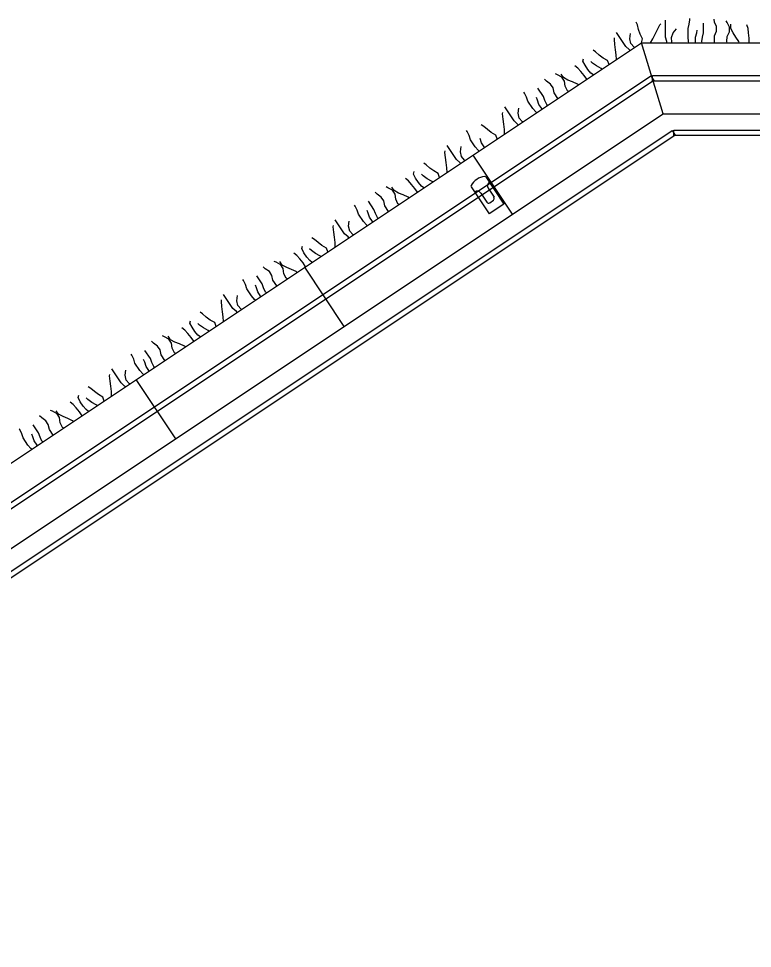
# Model space of a CAD drawing. Extents: x 638850 to 644908, y 297188 to 298900.
# Drawn here: x 642084.23 to 642121.41, y 297576.76 to 297623.9 of the extents above; entities that cross this region are included whole.
import ezdxf

# ---------------------------------------------------------------- set-up
doc = ezdxf.new("R2010")
doc.units = 0
for name, color, linetype in [('4', 7, 'Continuous'), ('5', 7, 'Continuous'), ('7', 7, 'Continuous'), ('8', 7, 'Continuous'), ('9', 7, 'Continuous')]:
    doc.layers.add(name, color=color, linetype=linetype)

msp = doc.modelspace()

# ---------------------------------------------------------------- linework, layer by layer
at = {"layer": '4'}
for points in [[(642116.422, 297620.757), (641930.366, 297496.673), (641930.211, 297496.907), (642116.267, 297620.99)], [(642116.345, 297621.012), (642167.098, 297621.012), (642167.098, 297620.733), (642116.345, 297620.733)]]:
    msp.add_lwpolyline(points, close=True, dxfattribs=at)
at = {"layer": '5'}
for p, q in [((641929.742, 297498.589), (642115.798, 297622.673)), ((642115.798, 297622.673), (642167.098, 297622.673)), ((642116.889, 297619.072), (642115.798, 297622.673)), ((641930.835, 297494.991), (642116.889, 297619.072)), ((642116.889, 297619.072), (642167.098, 297619.072)), ((642109.26, 297613.985), (642107.264, 297616.981)), ((642100.726, 297608.291), (642098.728, 297611.287)), ((642092.189, 297602.6), (642090.191, 297605.596))]:
    msp.add_line(p, q, dxfattribs=at)
at = {"layer": '7'}
for p, q in [((642107.903, 297615.874), (642108.823, 297614.494)), ((642107.154, 297615.375), (642108.075, 297613.995)), ((642108.017, 297615.294), (642108.319, 297614.842)), ((642108.081, 297615.607), (642108.079, 297615.606)), ((642107.335, 297615.11), (642107.332, 297615.108)), ((642107.647, 297615.047), (642107.949, 297614.595)), ((642108.104, 297614.563), (642108.288, 297614.686)), ((642108.823, 297614.494), (642108.075, 297613.995))]:
    msp.add_line(p, q, dxfattribs=at)
for centre, radius, start, end in [((642107.978, 297614.952), 0.956, 97.7555, 149.6445), ((642107.856, 297615.843), 0.0562, 33.6995, 97.7554), ((642107.202, 297615.406), 0.0562, 149.6441, 213.7), ((642107.46, 297614.922), 0.225, 33.7, 123.7), ((642108.204, 297615.419), 0.225, 123.7, 213.7), ((642108.225, 297614.779), 0.112, 303.7, 33.7), ((642108.043, 297614.657), 0.112, 213.7, 303.7)]:
    msp.add_arc(centre, radius, start, end, dxfattribs=at)
at = {"layer": '8'}
for points in [[(642117.502, 297617.992), (641931.585, 297494.002), (641931.429, 297494.233), (642117.347, 297618.225)], [(642117.425, 297618.249), (642167.383, 297618.249), (642167.182, 297617.968), (642117.425, 297617.968)]]:
    msp.add_lwpolyline(points, close=True, dxfattribs=at)
at = {"layer": '9'}
for p, q in [((642115.586, 297623.58), (642115.525, 297623.722)), ((642116.726, 297623.58), (642116.78, 297623.634)), ((642117.013, 297622.96), (642117.013, 297623.813)), ((642118.214, 297623.61), (642118.245, 297623.837)), ((642118.245, 297623.837), (642118.245, 297623.897)), ((642118.94, 297623.171), (642118.94, 297623.664)), ((642119.497, 297623.722), (642119.469, 297623.867)), ((642119.588, 297623.489), (642119.497, 297623.722)), ((642120.141, 297623.692), (642120.081, 297623.783)), ((642120.26, 297623.459), (642120.141, 297623.692)), ((642115.001, 297622.487), (642114.528, 297623.195)), ((642115.646, 297623.344), (642115.586, 297623.58)), ((642115.73, 297623.111), (642115.646, 297623.344)), ((642116.491, 297623.111), (642116.605, 297623.344)), ((642116.605, 297623.344), (642116.726, 297623.58)), ((642117.307, 297622.936), (642117.398, 297623.171)), ((642117.398, 297623.171), (642117.573, 297623.374)), ((642118.154, 297623.398), (642118.214, 297623.61)), ((642118.154, 297622.96), (642118.154, 297623.398)), ((642118.532, 297622.96), (642118.592, 297623.171)), ((642118.592, 297623.171), (642118.623, 297623.314)), ((642118.886, 297622.96), (642118.94, 297623.171)), ((642119.497, 297623.02), (642119.588, 297623.256)), ((642119.588, 297623.256), (642119.588, 297623.489)), ((642120.141, 297622.99), (642120.26, 297623.225)), ((642120.26, 297623.225), (642120.26, 297623.459)), ((642120.314, 297623.398), (642120.314, 297623.61)), ((642120.435, 297623.171), (642120.314, 297623.398)), ((642120.58, 297622.96), (642120.435, 297623.171)), ((642121.195, 297623.398), (642121.135, 297623.58)), ((642121.225, 297623.171), (642121.195, 297623.398)), ((642121.256, 297622.906), (642121.225, 297623.171)), ((642114.418, 297622.841), (642114.433, 297622.917)), ((642114.448, 297622.58), (642114.418, 297622.841)), ((642115.204, 297622.874), (642115.234, 297623.141)), ((642115.258, 297622.63), (642115.204, 297622.874)), ((642115.849, 297622.875), (642115.73, 297623.111)), ((642115.797, 297622.672), (642115.849, 297622.875)), ((642116.247, 297622.672), (642116.372, 297622.875)), ((642116.372, 297622.875), (642116.491, 297623.111)), ((642117.074, 297622.733), (642117.013, 297622.96)), ((642117.082, 297622.672), (642117.074, 297622.733)), ((642117.337, 297622.703), (642117.307, 297622.936)), ((642117.352, 297622.672), (642117.337, 297622.703)), ((642118.184, 297622.733), (642118.154, 297622.96)), ((642118.201, 297622.672), (642118.184, 297622.733)), ((642118.532, 297622.703), (642118.532, 297622.96)), ((642118.54, 297622.672), (642118.532, 297622.703)), ((642118.856, 297622.733), (642118.886, 297622.96)), ((642118.864, 297622.672), (642118.856, 297622.733)), ((642119.497, 297622.672), (642119.497, 297623.02)), ((642120.111, 297622.733), (642120.141, 297622.99)), ((642120.137, 297622.672), (642120.111, 297622.733)), ((642120.722, 297622.733), (642120.58, 297622.96)), ((642120.744, 297622.672), (642120.722, 297622.733)), ((642121.256, 297622.672), (642121.256, 297622.906)), ((642113.47, 297622.208), (642113.338, 297622.295)), ((642114.483, 297622.321), (642114.448, 297622.58)), ((642114.513, 297622.059), (642114.483, 297622.321)), ((642115.176, 297622.329), (642115.001, 297622.487)), ((642115.217, 297622.284), (642115.176, 297622.329)), ((642115.414, 297622.45), (642115.258, 297622.63)), ((642115.442, 297622.435), (642115.414, 297622.45)), ((642112.826, 297621.744), (642112.854, 297621.863)), ((642112.932, 297621.532), (642112.826, 297621.744)), ((642113.649, 297622.046), (642113.47, 297622.208)), ((642113.848, 297621.899), (642113.649, 297622.046)), ((642114.079, 297621.77), (642113.848, 297621.899)), ((642114.148, 297621.571), (642114.079, 297621.77)), ((642114.521, 297621.822), (642114.513, 297622.059)), ((642112.571, 297621.392), (642112.42, 297621.508)), ((642112.722, 297621.219), (642112.571, 297621.392)), ((642113.079, 297621.312), (642112.932, 297621.532)), ((642113.232, 297621.135), (642113.079, 297621.312)), ((642113.318, 297621.645), (642113.225, 297621.729)), ((642113.517, 297621.498), (642113.318, 297621.645)), ((642113.744, 297621.375), (642113.517, 297621.498)), ((642113.8, 297621.34), (642113.744, 297621.375)), ((642110.979, 297620.72), (642110.873, 297620.824)), ((642111.53, 297621.053), (642111.428, 297621.094)), ((642111.759, 297620.923), (642111.53, 297621.053)), ((642111.837, 297620.904), (642111.72, 297621.079)), ((642111.888, 297620.729), (642111.759, 297620.923)), ((642112.063, 297620.781), (642111.837, 297620.904)), ((642112.893, 297621.016), (642112.722, 297621.219)), ((642113.022, 297620.822), (642112.893, 297621.016)), ((642113.353, 297621.042), (642113.232, 297621.135)), ((642110.819, 297619.951), (642110.547, 297620.362)), ((642111.182, 297620.575), (642110.979, 297620.72)), ((642111.314, 297620.381), (642111.182, 297620.575)), ((642111.368, 297620.137), (642111.314, 297620.381)), ((642111.919, 297620.467), (642111.888, 297620.729)), ((642112.037, 297620.236), (642111.919, 297620.467)), ((642112.299, 297620.686), (642112.063, 297620.781)), ((642112.547, 297620.575), (642112.299, 297620.686)), ((642112.597, 297620.536), (642112.547, 297620.575)), ((642109.871, 297620.12), (642109.839, 297620.169)), ((642109.973, 297619.912), (642109.871, 297620.12)), ((642110.039, 297619.705), (642109.973, 297619.912)), ((642110.53, 297619.759), (642110.476, 297619.895)), ((642110.893, 297619.746), (642110.819, 297619.951)), ((642111.56, 297619.847), (642111.368, 297620.137)), ((642112.091, 297620.2), (642112.037, 297620.236)), ((642109.333, 297618.707), (642108.86, 297619.418)), ((642110.284, 297619.34), (642110.039, 297619.705)), ((642110.597, 297619.549), (642110.53, 297619.759)), ((642110.741, 297619.336), (642110.597, 297619.549)), ((642110.994, 297619.541), (642110.893, 297619.746)), ((642111.033, 297619.495), (642110.994, 297619.541)), ((642108.752, 297619.061), (642108.767, 297619.137)), ((642108.782, 297618.8), (642108.752, 297619.061)), ((642109.536, 297619.096), (642109.569, 297619.361)), ((642109.592, 297618.852), (642109.536, 297619.096)), ((642110.435, 297619.167), (642110.284, 297619.34)), ((642110.482, 297619.126), (642110.435, 297619.167)), ((642110.763, 297619.314), (642110.741, 297619.336)), ((642107.802, 297618.43), (642107.672, 297618.517)), ((642108.817, 297618.543), (642108.782, 297618.8)), ((642108.847, 297618.281), (642108.817, 297618.543)), ((642109.51, 297618.551), (642109.333, 297618.707)), ((642109.551, 297618.506), (642109.51, 297618.551)), ((642109.748, 297618.672), (642109.592, 297618.852)), ((642109.776, 297618.655), (642109.748, 297618.672)), ((642106.954, 297618.172), (642106.921, 297618.222)), ((642107.055, 297617.966), (642106.954, 297618.172)), ((642107.983, 297618.268), (642107.802, 297618.43)), ((642108.182, 297618.119), (642107.983, 297618.268)), ((642108.413, 297617.992), (642108.182, 297618.119)), ((642108.482, 297617.793), (642108.413, 297617.992)), ((642108.856, 297618.042), (642108.847, 297618.281)), ((642107.122, 297617.757), (642107.055, 297617.966)), ((642107.365, 297617.392), (642107.122, 297617.757)), ((642107.68, 297617.602), (642107.613, 297617.811)), ((642107.822, 297617.388), (642107.68, 297617.602)), ((642105.833, 297617.115), (642105.848, 297617.19)), ((642105.863, 297616.852), (642105.833, 297617.115)), ((642106.416, 297616.759), (642105.943, 297617.469)), ((642106.619, 297617.149), (642106.65, 297617.413)), ((642106.674, 297616.902), (642106.619, 297617.149)), ((642107.516, 297617.22), (642107.365, 297617.392)), ((642107.564, 297617.179), (642107.516, 297617.22)), ((642107.844, 297617.366), (642107.822, 297617.388)), ((642104.885, 297616.483), (642104.755, 297616.568)), ((642105.898, 297616.595), (642105.863, 297616.852)), ((642105.929, 297616.333), (642105.898, 297616.595)), ((642106.593, 297616.604), (642106.416, 297616.759)), ((642106.633, 297616.558), (642106.593, 297616.604)), ((642106.829, 297616.725), (642106.674, 297616.902)), ((642106.858, 297616.708), (642106.829, 297616.725)), ((642104.242, 297616.018), (642104.271, 297616.138)), ((642105.064, 297616.319), (642104.885, 297616.483)), ((642105.263, 297616.172), (642105.064, 297616.319)), ((642105.495, 297616.043), (642105.263, 297616.172)), ((642105.938, 297616.095), (642105.929, 297616.333)), ((642103.986, 297615.665), (642103.835, 297615.783)), ((642104.137, 297615.493), (642103.986, 297615.665)), ((642104.347, 297615.805), (642104.242, 297616.018)), ((642104.494, 297615.586), (642104.347, 297615.805)), ((642104.733, 297615.92), (642104.642, 297616.002)), ((642104.934, 297615.77), (642104.733, 297615.92)), ((642105.159, 297615.648), (642104.934, 297615.77)), ((642105.217, 297615.614), (642105.159, 297615.648)), ((642105.564, 297615.845), (642105.495, 297616.043)), ((642102.946, 297615.325), (642102.846, 297615.367)), ((642103.174, 297615.197), (642102.946, 297615.325)), ((642103.253, 297615.176), (642103.135, 297615.353)), ((642103.304, 297615.003), (642103.174, 297615.197)), ((642103.479, 297615.055), (642103.253, 297615.176)), ((642104.31, 297615.289), (642104.137, 297615.493)), ((642104.439, 297615.095), (642104.31, 297615.289)), ((642104.648, 297615.408), (642104.494, 297615.586)), ((642104.77, 297615.316), (642104.648, 297615.408)), ((642102.394, 297614.993), (642102.288, 297615.097)), ((642102.599, 297614.849), (642102.394, 297614.993)), ((642102.728, 297614.655), (642102.599, 297614.849)), ((642103.336, 297614.741), (642103.304, 297615.003)), ((642103.453, 297614.51), (642103.336, 297614.741)), ((642103.715, 297614.958), (642103.479, 297615.055)), ((642103.962, 297614.849), (642103.715, 297614.958)), ((642104.011, 297614.81), (642103.962, 297614.849)), ((642101.288, 297614.393), (642101.255, 297614.443)), ((642101.389, 297614.188), (642101.288, 297614.393)), ((642102.236, 297614.226), (642101.963, 297614.635)), ((642102.308, 297614.019), (642102.236, 297614.226)), ((642102.783, 297614.409), (642102.728, 297614.655)), ((642102.976, 297614.12), (642102.783, 297614.409)), ((642103.506, 297614.473), (642103.453, 297614.51)), ((642101.456, 297613.978), (642101.389, 297614.188)), ((642101.699, 297613.613), (642101.456, 297613.978)), ((642101.947, 297614.033), (642101.893, 297614.168)), ((642102.014, 297613.823), (642101.947, 297614.033)), ((642102.156, 297613.609), (642102.014, 297613.823)), ((642102.409, 297613.814), (642102.308, 297614.019)), ((642102.45, 297613.768), (642102.409, 297613.814)), ((642100.167, 297613.337), (642100.182, 297613.412)), ((642100.197, 297613.074), (642100.167, 297613.337)), ((642100.75, 297612.98), (642100.277, 297613.69)), ((642100.953, 297613.37), (642100.984, 297613.635)), ((642101.008, 297613.124), (642100.953, 297613.37)), ((642101.85, 297613.441), (642101.699, 297613.613)), ((642101.898, 297613.401), (642101.85, 297613.441)), ((642102.178, 297613.587), (642102.156, 297613.609)), ((642099.219, 297612.704), (642099.089, 297612.789)), ((642100.232, 297612.816), (642100.197, 297613.074)), ((642100.263, 297612.554), (642100.232, 297612.816)), ((642100.927, 297612.825), (642100.75, 297612.98)), ((642100.967, 297612.78), (642100.927, 297612.825)), ((642101.163, 297612.946), (642101.008, 297613.124)), ((642101.192, 297612.93), (642101.163, 297612.946)), ((642098.576, 297612.239), (642098.605, 297612.359)), ((642099.4, 297612.542), (642099.219, 297612.704)), ((642099.597, 297612.393), (642099.4, 297612.542)), ((642099.829, 297612.264), (642099.597, 297612.393)), ((642100.272, 297612.316), (642100.263, 297612.554)), ((642098.32, 297611.887), (642098.169, 297612.004)), ((642098.471, 297611.715), (642098.32, 297611.887)), ((642098.681, 297612.026), (642098.576, 297612.239)), ((642098.828, 297611.807), (642098.681, 297612.026)), ((642099.067, 297612.141), (642098.976, 297612.223)), ((642099.268, 297611.992), (642099.067, 297612.141)), ((642099.493, 297611.869), (642099.268, 297611.992)), ((642099.551, 297611.835), (642099.493, 297611.869)), ((642099.898, 297612.067), (642099.829, 297612.264)), ((642097.28, 297611.546), (642097.18, 297611.588)), ((642097.508, 297611.418), (642097.28, 297611.546)), ((642097.587, 297611.398), (642097.469, 297611.574)), ((642097.638, 297611.224), (642097.508, 297611.418)), ((642097.813, 297611.276), (642097.587, 297611.398)), ((642098.644, 297611.51), (642098.471, 297611.715)), ((642098.773, 297611.316), (642098.644, 297611.51)), ((642098.982, 297611.63), (642098.828, 297611.807)), ((642099.104, 297611.537), (642098.982, 297611.63)), ((642096.728, 297611.214), (642096.622, 297611.318)), ((642096.933, 297611.07), (642096.728, 297611.214)), ((642097.062, 297610.876), (642096.933, 297611.07)), ((642097.67, 297610.962), (642097.638, 297611.224)), ((642097.787, 297610.732), (642097.67, 297610.962)), ((642098.049, 297611.179), (642097.813, 297611.276)), ((642098.296, 297611.071), (642098.049, 297611.179)), ((642098.347, 297611.032), (642098.296, 297611.071)), ((642095.622, 297610.614), (642095.589, 297610.665)), ((642095.723, 297610.409), (642095.622, 297610.614)), ((642096.57, 297610.447), (642096.297, 297610.856)), ((642096.642, 297610.241), (642096.57, 297610.447)), ((642097.117, 297610.63), (642097.062, 297610.876)), ((642097.31, 297610.341), (642097.117, 297610.63)), ((642097.842, 297610.696), (642097.787, 297610.732)), ((642095.79, 297610.199), (642095.723, 297610.409)), ((642096.033, 297609.834), (642095.79, 297610.199)), ((642096.281, 297610.254), (642096.227, 297610.389)), ((642096.348, 297610.044), (642096.281, 297610.254)), ((642096.49, 297609.83), (642096.348, 297610.044)), ((642096.743, 297610.035), (642096.642, 297610.241)), ((642096.784, 297609.99), (642096.743, 297610.035)), ((642094.501, 297609.558), (642094.516, 297609.633)), ((642094.531, 297609.295), (642094.501, 297609.558)), ((642095.084, 297609.202), (642094.611, 297609.911)), ((642095.287, 297609.591), (642095.318, 297609.856)), ((642095.342, 297609.345), (642095.287, 297609.591)), ((642096.184, 297609.662), (642096.033, 297609.834)), ((642096.232, 297609.622), (642096.184, 297609.662)), ((642096.514, 297609.81), (642096.49, 297609.83)), ((642094.566, 297609.037), (642094.531, 297609.295)), ((642094.597, 297608.776), (642094.566, 297609.037)), ((642095.261, 297609.046), (642095.084, 297609.202)), ((642095.301, 297609.001), (642095.261, 297609.046)), ((642095.497, 297609.168), (642095.342, 297609.345)), ((642095.526, 297609.151), (642095.497, 297609.168)), ((642092.91, 297608.46), (642092.939, 297608.581)), ((642093.553, 297608.925), (642093.423, 297609.01)), ((642093.734, 297608.763), (642093.553, 297608.925)), ((642093.933, 297608.616), (642093.734, 297608.763)), ((642094.163, 297608.486), (642093.933, 297608.616)), ((642094.606, 297608.537), (642094.597, 297608.776)), ((642092.654, 297608.108), (642092.503, 297608.225)), ((642092.805, 297607.936), (642092.654, 297608.108)), ((642093.015, 297608.248), (642092.91, 297608.46)), ((642093.162, 297608.028), (642093.015, 297608.248)), ((642093.401, 297608.362), (642093.31, 297608.444)), ((642093.602, 297608.213), (642093.401, 297608.362)), ((642093.827, 297608.09), (642093.602, 297608.213)), ((642093.885, 297608.057), (642093.827, 297608.09)), ((642094.232, 297608.288), (642094.163, 297608.486)), ((642091.614, 297607.767), (642091.514, 297607.809)), ((642091.842, 297607.639), (642091.614, 297607.767)), ((642091.921, 297607.619), (642091.803, 297607.795)), ((642091.972, 297607.445), (642091.842, 297607.639)), ((642092.147, 297607.497), (642091.921, 297607.619)), ((642092.978, 297607.732), (642092.805, 297607.936)), ((642093.107, 297607.538), (642092.978, 297607.732)), ((642093.316, 297607.851), (642093.162, 297608.028)), ((642093.438, 297607.758), (642093.316, 297607.851)), ((642091.062, 297607.435), (642090.956, 297607.539)), ((642091.267, 297607.292), (642091.062, 297607.435)), ((642091.396, 297607.098), (642091.267, 297607.292)), ((642092.004, 297607.183), (642091.972, 297607.445)), ((642092.121, 297606.953), (642092.004, 297607.183)), ((642092.383, 297607.4), (642092.147, 297607.497)), ((642092.63, 297607.292), (642092.383, 297607.4)), ((642092.681, 297607.254), (642092.63, 297607.292)), ((642089.956, 297606.836), (642089.923, 297606.886)), ((642090.057, 297606.63), (642089.956, 297606.836)), ((642090.904, 297606.668), (642090.631, 297607.078)), ((642090.976, 297606.462), (642090.904, 297606.668)), ((642091.451, 297606.851), (642091.396, 297607.098)), ((642091.644, 297606.562), (642091.451, 297606.851)), ((642092.176, 297606.917), (642092.121, 297606.953)), ((642090.124, 297606.42), (642090.057, 297606.63)), ((642090.367, 297606.056), (642090.124, 297606.42)), ((642090.615, 297606.475), (642090.561, 297606.61)), ((642090.682, 297606.265), (642090.615, 297606.475)), ((642090.824, 297606.052), (642090.682, 297606.265)), ((642091.077, 297606.256), (642090.976, 297606.462)), ((642091.118, 297606.211), (642091.077, 297606.256)), ((642088.835, 297605.779), (642088.85, 297605.854)), ((642088.865, 297605.516), (642088.835, 297605.779)), ((642089.418, 297605.423), (642088.945, 297606.133)), ((642089.621, 297605.812), (642089.654, 297606.078)), ((642089.676, 297605.566), (642089.621, 297605.812)), ((642090.518, 297605.884), (642090.367, 297606.056)), ((642090.566, 297605.843), (642090.518, 297605.884)), ((642090.848, 297606.031), (642090.824, 297606.052)), ((642088.9, 297605.259), (642088.865, 297605.516)), ((642088.931, 297604.997), (642088.9, 297605.259)), ((642089.595, 297605.268), (642089.418, 297605.423)), ((642089.635, 297605.222), (642089.595, 297605.268)), ((642089.831, 297605.389), (642089.676, 297605.566)), ((642089.86, 297605.372), (642089.831, 297605.389)), ((642087.244, 297604.681), (642087.273, 297604.802)), ((642087.887, 297605.146), (642087.757, 297605.231)), ((642088.068, 297604.984), (642087.887, 297605.146)), ((642088.267, 297604.837), (642088.068, 297604.984)), ((642088.497, 297604.707), (642088.267, 297604.837)), ((642088.94, 297604.758), (642088.931, 297604.997)), ((642086.988, 297604.329), (642086.837, 297604.447)), ((642087.139, 297604.157), (642086.988, 297604.329)), ((642087.349, 297604.469), (642087.244, 297604.681)), ((642087.496, 297604.25), (642087.349, 297604.469)), ((642087.735, 297604.583), (642087.644, 297604.665)), ((642087.936, 297604.434), (642087.735, 297604.583)), ((642088.162, 297604.313), (642087.936, 297604.434)), ((642088.219, 297604.278), (642088.162, 297604.313)), ((642088.566, 297604.509), (642088.497, 297604.707)), ((642085.948, 297603.989), (642085.848, 297604.031)), ((642086.176, 297603.86), (642085.948, 297603.989)), ((642086.255, 297603.84), (642086.137, 297604.016)), ((642086.306, 297603.666), (642086.176, 297603.86)), ((642086.481, 297603.719), (642086.255, 297603.84)), ((642087.312, 297603.953), (642087.139, 297604.157)), ((642087.441, 297603.759), (642087.312, 297603.953)), ((642087.65, 297604.072), (642087.496, 297604.25)), ((642087.772, 297603.979), (642087.65, 297604.072)), ((642085.396, 297603.657), (642085.292, 297603.761)), ((642085.601, 297603.513), (642085.396, 297603.657)), ((642085.73, 297603.319), (642085.601, 297603.513)), ((642086.338, 297603.405), (642086.306, 297603.666)), ((642086.455, 297603.174), (642086.338, 297603.405)), ((642086.719, 297603.623), (642086.481, 297603.719)), ((642086.964, 297603.513), (642086.719, 297603.623)), ((642087.015, 297603.475), (642086.964, 297603.513)), ((642084.29, 297603.057), (642084.257, 297603.107)), ((642084.391, 297602.851), (642084.29, 297603.057)), ((642085.238, 297602.889), (642084.965, 297603.299)), ((642085.31, 297602.683), (642085.238, 297602.889)), ((642085.785, 297603.073), (642085.73, 297603.319)), ((642085.978, 297602.783), (642085.785, 297603.073)), ((642086.51, 297603.138), (642086.455, 297603.174)), ((642084.458, 297602.642), (642084.391, 297602.851)), ((642084.701, 297602.277), (642084.458, 297602.642)), ((642084.949, 297602.696), (642084.895, 297602.832)), ((642085.016, 297602.487), (642084.949, 297602.696)), ((642085.158, 297602.273), (642085.016, 297602.487)), ((642085.411, 297602.478), (642085.31, 297602.683)), ((642085.452, 297602.432), (642085.411, 297602.478)), ((642084.852, 297602.105), (642084.701, 297602.277)), ((642084.9, 297602.064), (642084.852, 297602.105)), ((642085.182, 297602.252), (642085.158, 297602.273))]:
    msp.add_line(p, q, dxfattribs=at)

doc.saveas('drawing.dxf')
